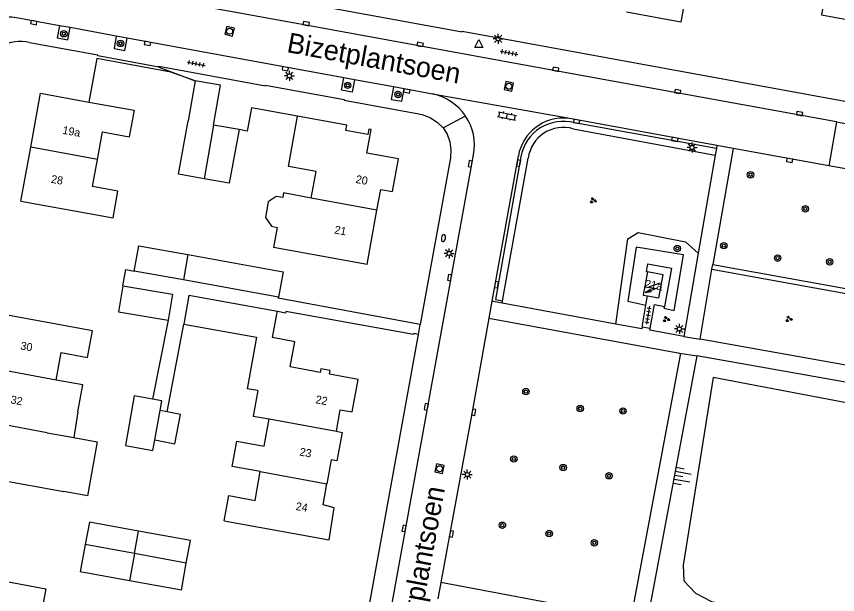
# Model space of a CAD drawing. Extents: x 132999 to 136000, y 398499 to 400501.
# Drawn here: x 133051.9 to 133154.6, y 399202.1 to 399274.4 of the extents above; entities that cross this region are included whole.
import ezdxf

# ---------------------------------------------------------------- set-up
doc = ezdxf.new("R2010")
doc.units = 0
for name, color, linetype in [('gg-afsc-erfafscheiding', 7, 'Continuous'), ('gg-afsc-hekwerk', 7, 'Continuous'), ('gg-afsc-muur', 7, 'Continuous'), ('gg-anno-huisnummerreeks BGT', 7, 'Continuous'), ('gg-anno-openbare ruimte label', 7, 'Continuous'), ('gg-bbg-bijgebouw', 7, 'Continuous'), ('gg-bbg-gedigitaliseerde bebouwing', 7, 'Continuous'), ('gg-bbg-gedigitaliseerde bijgebouw', 7, 'Continuous'), ('gg-bbg-hoofdgebouw', 7, 'Continuous'), ('gg-bbg-tussenscheiding', 7, 'Continuous'), ('gg-knt-bovenkant onderkant talud', 7, 'Continuous'), ('gg-knt-verharding', 7, 'Continuous'), ('gt-grn-groengrens', 7, 'Continuous'), ('gt-grn-weggrens', 7, 'Continuous'), ('gt-symb-boom', 7, 'Continuous'), ('gt-symb-brandkraan', 7, 'Continuous'), ('gt-symb-groenvak', 7, 'Continuous'), ('gt-symb-klinker verharding', 7, 'Continuous'), ('gt-symb-kolk', 7, 'Continuous'), ('gt-symb-lichtmast', 7, 'Continuous'), ('gt-symb-rioolschacht', 7, 'Continuous'), ('gt-symb-talud symbool', 7, 'Continuous'), ('gt-symb-tegel verharding', 7, 'Continuous'), ('gt-symb-trafo symbool', 7, 'Continuous'), ('gt-symb-waterafsluiter', 7, 'Continuous')]:
    doc.layers.add(name, color=color, linetype=linetype)

# ---------------------------------------------------------------- blocks, each defined once
blk = doc.blocks.new('gt0-HSP')
at = {"layer": 'gt-symb-trafo symbool'}
for points in [[(0.77, 0.75), (-0.53, 0), (0.47, 0), (-0.83, -0.75)], [(-0.22, -0.24), (-0.83, -0.75), (-0.08, -0.48)]]:
    blk.add_lwpolyline(points, dxfattribs=at)
blk = doc.blocks.new('gt0-KOLK')
at = {"layer": 'gt-symb-kolk'}
blk.add_lwpolyline([(0, 0), (0.37, 0), (0.37, 0.4), (-0.38, 0.4), (-0.38, 0), (0, 0)], dxfattribs=at)
blk = doc.blocks.new('gt0-LMAST')
at = {"layer": 'gt-symb-lichtmast'}
for p, q in [((-0.18, 0.17), (-0.45, 0.44)), ((-0.01, 0.25), (-0.01, 0.62)), ((0.17, 0.17), (0.44, 0.44)), ((-0.26, 0), (-0.63, 0)), ((-0.18, -0.18), (-0.45, -0.45)), ((-0.01, -0.25), (-0.01, -0.63)), ((0.44, -0.45), (0.17, -0.18)), ((0.24, 0), (0.62, 0))]:
    blk.add_line(p, q, dxfattribs=at)
blk.add_circle((-0.01, 0), 0.25, dxfattribs=at)
blk = doc.blocks.new('gt0-GRVAK')
at = {"layer": 'gt-symb-groenvak'}
for p, q in [((-0.11, 0.19), (-0.23, 0.24)), ((-0.18, 0.15), (0.09, 0.15)), ((-0.09, 0.21), (-0.16, 0.32)), ((-0.05, 0.21), (-0.05, 0.39)), ((0, 0.21), (0.06, 0.32)), ((0.01, 0.19), (0.13, 0.24)), ((0.26, -0.05), (0.2, 0.06)), ((0.3, -0.05), (0.3, 0.13)), ((0.35, -0.05), (0.41, 0.06)), ((-0.24, -0.23), (-0.36, -0.18)), ((-0.32, -0.26), (-0.05, -0.26)), ((-0.23, -0.21), (-0.29, -0.09)), ((-0.18, -0.2), (-0.18, -0.02)), ((-0.14, -0.21), (-0.07, -0.09)), ((-0.12, -0.23), (0, -0.18)), ((0.24, -0.07), (0.12, -0.02)), ((0.17, -0.11), (0.44, -0.11)), ((0.37, -0.07), (0.49, -0.02))]:
    blk.add_line(p, q, dxfattribs=at)
blk = doc.blocks.new('gt0-TEG1')
at = {"layer": 'gt-symb-tegel verharding'}
for p, q in [((-1.12, 0), (1.12, 0)), ((-0.9, -0.25), (-0.9, 0.25)), ((-0.45, -0.25), (-0.45, 0.25)), ((0, -0.25), (0, 0.25)), ((0.45, -0.25), (0.45, 0.25)), ((0.9, -0.25), (0.9, 0.25))]:
    blk.add_line(p, q, dxfattribs=at)
blk = doc.blocks.new('gt0-BOOM')
at = {"layer": 'gt-symb-boom'}
for radius in [0.4, 0.2]:
    blk.add_circle((0, 0), radius, dxfattribs=at)
blk = doc.blocks.new('gt0-TALUD_1')
at = {"layer": 'gt-symb-talud symbool'}
for p, q in [((-1, -1), (-1, 0)), ((-0.5, -2), (-0.5, 0)), ((0, -1), (0, 0)), ((0.5, -2), (0.5, 0)), ((1, -1), (1, 0))]:
    blk.add_line(p, q, dxfattribs=at)
blk = doc.blocks.new('gt0-RS')
at = {"layer": 'gt-symb-rioolschacht'}
blk.add_lwpolyline([(-0.5, -0.5), (0.5, -0.5), (0.5, 0.5), (-0.5, 0.5)], close=True, dxfattribs=at)
blk.add_circle((0, 0), 0.375, dxfattribs=at)
blk = doc.blocks.new('gt0-WAFSL')
at = {"layer": 'gt-symb-waterafsluiter'}
for p, q in [((-0.5, -0.33), (0, 0.67)), ((0, 0.67), (0.5, -0.33)), ((0.5, -0.33), (-0.5, -0.33))]:
    blk.add_line(p, q, dxfattribs=at)
blk = doc.blocks.new('gt0-KL1')
at = {"layer": 'gt-symb-klinker verharding'}
for p, q in [((-1.15, 0.3), (1.15, 0.3)), ((-1, -0.3), (-1, 0.3)), ((-0.5, 0.3), (-0.5, 0.45)), ((0, -0.3), (0, 0.3)), ((0.5, 0.3), (0.5, 0.45)), ((1, -0.3), (1, 0.3)), ((-1.15, -0.3), (1.15, -0.3)), ((-0.5, -0.45), (-0.5, -0.3)), ((0.5, -0.45), (0.5, -0.3))]:
    blk.add_line(p, q, dxfattribs=at)
blk = doc.blocks.new('gt0-BR')
at = {"layer": 'gt-symb-brandkraan'}
for centre, radius, start, end in [((-0.24, 0), 0.206, 107.5669, 252.4331), ((0.6, -2.66), 3, 106.892, 107.5669), ((0, -0.69), 0.938, 73.108, 106.892), ((-0.6, -2.66), 3, 72.4331, 73.108), ((0.24, 0), 0.206, 287.567, 72.4331), ((0.6, 2.66), 3, 252.4331, 253.108), ((0, 0.69), 0.938, 253.108, 286.8921), ((-0.6, 2.66), 3, 286.8921, 287.567)]:
    blk.add_arc(centre, radius, start, end, dxfattribs=at)

msp = doc.modelspace()

# ---------------------------------------------------------------- linework, layer by layer
at = {"layer": 'gg-afsc-erfafscheiding'}
for q in [(133062.11, 399269.47), (133074.27, 399266.35)]:
    msp.add_line((133069.71, 399268.07), q, dxfattribs=at)
for points in [[(133074.27, 399266.35), (133071.22, 399267.44), (133061.98, 399269.12), (133060.99, 399263.69)], [(133065.23, 399240.71), (133065.6, 399242.74), (133066.66, 399242.55)]]:
    msp.add_lwpolyline(points, dxfattribs=at)
at = {"layer": 'gg-afsc-hekwerk'}
for p, q in [((133070.88, 399236.4), (133068.94, 399226.54)), ((133070.79, 399224.94), (133072.84, 399235.92))]:
    msp.add_line(p, q, dxfattribs=at)
at = {"layer": 'gg-afsc-muur'}
msp.add_line((133087.07, 399261.94), (133081.29, 399262.99), dxfattribs=at)
msp.add_lwpolyline([(133081.29, 399262.99), (133080.77, 399260.05), (133079.76, 399260.24)], dxfattribs=at)
at = {"layer": 'gg-bbg-bijgebouw'}
for p, q in [((133074.27, 399266.35), (133073.4, 399261.36)), ((133079.76, 399260.24), (133076.58, 399260.8)), ((133072.8, 399241.44), (133066.66, 399242.55)), ((133084.67, 399239.3), (133072.8, 399241.44)), ((133073.16, 399206.02), (133073.68, 399208.86)), ((133072.55, 399202.65), (133073.16, 399206.02))]:
    msp.add_line(p, q, dxfattribs=at)
for points in [[(133076.58, 399260.8), (133077.45, 399265.79), (133074.27, 399266.35)], [(133066.66, 399242.55), (133067.23, 399245.72), (133073.36, 399244.61)], [(133073.36, 399244.61), (133085.26, 399242.46), (133084.67, 399239.3)]]:
    msp.add_lwpolyline(points, dxfattribs=at)
at = {"layer": 'gg-bbg-gedigitaliseerde bebouwing'}
for p, q in [((133095.75, 399243.37), (133084.05, 399245.49)), ((133082.11, 399227.6), (133080.78, 399227.84)), ((133059.61, 399224.94), (133059.09, 399221.74)), ((133046.23, 399217.1), (133057.85, 399214.98)), ((133077.89, 399211.33), (133078.46, 399214.47))]:
    msp.add_line(p, q, dxfattribs=at)
for points in [[(133088.77, 399251.68), (133089.38, 399255.02), (133085.95, 399255.64), (133087.07, 399261.94)], [(133062.07, 399256.52), (133062.7, 399259.97), (133066.03, 399259.36)], [(133052.49, 399251.29), (133064.01, 399249.2), (133064.62, 399252.54), (133061.45, 399253.12), (133062.07, 399256.52)], [(133088.77, 399251.68), (133085.32, 399252.32), (133085.22, 399251.75), (133084.4, 399251.9), (133083.4, 399251.21), (133083.04, 399249.26), (133083.8, 399248.15), (133084.52, 399248.02), (133084.05, 399245.49)], [(133056.9, 399228.92), (133057.53, 399232.36), (133060.83, 399231.76), (133061.43, 399235.08), (133049.9, 399237.19)], [(133059.61, 399224.94), (133060.23, 399228.32), (133056.9, 399228.92)], [(133082.11, 399227.6), (133081.53, 399224.42), (133083.52, 399224.06)], [(133082.41, 399217.48), (133078.89, 399218.12), (133079.47, 399221.29), (133082.91, 399220.67), (133083.52, 399224.06)], [(133059.09, 399221.74), (133062.04, 399221.2), (133060.8, 399214.44), (133057.85, 399214.98)], [(133078.46, 399214.47), (133081.75, 399213.87), (133082.41, 399217.48)], [(133044.04, 399204.97), (133055.61, 399202.82), (133055.03, 399199.66), (133051.64, 399200.29), (133050.97, 399196.69)]]:
    msp.add_lwpolyline(points, dxfattribs=at)
at = {"layer": 'gg-bbg-gedigitaliseerde bijgebouw'}
for p, q in [((133070.79, 399224.94), (133069.88, 399225.12)), ((133061.05, 399211.16), (133060.54, 399208.36)), ((133067.19, 399210.04), (133061.05, 399211.16)), ((133073.68, 399208.86), (133067.19, 399210.04)), ((133060.54, 399208.36), (133059.91, 399204.95)), ((133066.08, 399203.83), (133059.91, 399204.95)), ((133072.55, 399202.65), (133066.08, 399203.83))]:
    msp.add_line(p, q, dxfattribs=at)
for points in [[(133075.4, 399254.1), (133072.19, 399254.69), (133073.4, 399261.36)], [(133079.76, 399260.24), (133078.54, 399253.54), (133075.4, 399254.1)], [(133065.23, 399240.71), (133064.68, 399237.45), (133070.88, 399236.4)], [(133065.23, 399240.71), (133071.43, 399239.66), (133070.88, 399236.4)], [(133068.94, 399226.54), (133066.65, 399226.95), (133065.55, 399220.75), (133068.99, 399220.13), (133069.22, 399221.43)], [(133069.88, 399225.12), (133070.1, 399226.33), (133068.94, 399226.54)], [(133069.22, 399221.43), (133071.73, 399220.95), (133072.45, 399224.62), (133070.79, 399224.94)]]:
    msp.add_lwpolyline(points, dxfattribs=at)
at = {"layer": 'gg-bbg-hoofdgebouw'}
for p, q in [((133052.49, 399251.29), (133053.71, 399258.04)), ((133095.75, 399243.37), (133096.99, 399250.18))]:
    msp.add_line(p, q, dxfattribs=at)
for points in [[(133138.63, 399287.27), (133137.29, 399279.92), (133136.16, 399280.12), (133134.99, 399273.68), (133128.17, 399274.92)], [(133152.61, 399281.24), (133153.71, 399281.03), (133152.54, 399274.59), (133159.33, 399273.35)], [(133053.71, 399258.04), (133054.94, 399264.79), (133060.99, 399263.69)], [(133060.99, 399263.69), (133066.64, 399262.66), (133066.03, 399259.36)], [(133096.99, 399250.18), (133097.46, 399252.77), (133098.94, 399252.5), (133099.68, 399256.59), (133095.74, 399257.31), (133096.28, 399260.26), (133095.98, 399260.31), (133095.86, 399259.64), (133093.11, 399260.15), (133093.23, 399260.82), (133087.07, 399261.94)], [(133130.79, 399242.46), (133130.25, 399239.56), (133130.81, 399239.46)], [(133130.81, 399239.46), (133132.22, 399239.2), (133132.76, 399242.1), (133130.79, 399242.46)], [(133084.55, 399237.49), (133073.49, 399239.48), (133072.84, 399235.92)], [(133091.95, 399222.52), (133092.41, 399225.21), (133093.91, 399224.93), (133094.65, 399229.01), (133091.07, 399229.68), (133091.15, 399230.12), (133089.97, 399230.32), (133089.89, 399229.89), (133086.15, 399230.56), (133086.71, 399233.71), (133083.94, 399234.23), (133084.48, 399237.16), (133084.55, 399237.49)], [(133072.84, 399235.92), (133081.95, 399234.27), (133080.78, 399227.84)], [(133091.95, 399222.52), (133092.65, 399222.38), (133091.99, 399218.81), (133091.27, 399218.95), (133090.74, 399215.95)], [(133077.89, 399211.33), (133091, 399208.94), (133091.66, 399212.94), (133090.27, 399213.3), (133090.74, 399215.95)]]:
    msp.add_lwpolyline(points, dxfattribs=at)
at = {"layer": 'gg-bbg-tussenscheiding'}
for p, q in [((133076.58, 399260.8), (133075.4, 399254.1)), ((133062.07, 399256.52), (133053.71, 399258.04)), ((133096.99, 399250.18), (133088.77, 399251.68)), ((133073.36, 399244.61), (133072.8, 399241.44)), ((133056.9, 399228.92), (133048.67, 399230.43)), ((133069.22, 399221.43), (133069.88, 399225.12)), ((133055.79, 399222.34), (133047.46, 399223.86)), ((133083.52, 399224.06), (133091.95, 399222.52)), ((133055.79, 399222.34), (133059.09, 399221.74)), ((133082.41, 399217.48), (133090.74, 399215.95)), ((133066.69, 399207.22), (133067.19, 399210.04)), ((133066.69, 399207.22), (133060.54, 399208.36)), ((133066.69, 399207.22), (133066.08, 399203.83)), ((133073.16, 399206.02), (133066.69, 399207.22))]:
    msp.add_line(p, q, dxfattribs=at)
at = {"layer": 'gg-knt-bovenkant onderkant talud'}
msp.add_lwpolyline([(133135.27, 399205.76), (133135.37, 399203.83), (133136.82, 399202.29), (133138.81, 399201.24), (133182.28, 399192.88), (133185.47, 399193.76), (133188.27, 399194.28), (133190.58, 399195.56), (133192.37, 399197.58), (133193.3, 399199.94), (133195.74, 399215.02), (133194.91, 399217.16), (133193.37, 399218.63), (133191.38, 399219.27), (133139.01, 399229.25), (133135.27, 399205.76)], dxfattribs=at)
at = {"layer": 'gg-knt-verharding'}
for p, q in [((133057.3, 399273.24), (133051.93, 399274.23)), ((133058.65, 399273), (133057.3, 399273.24)), ((133064.41, 399271.95), (133058.65, 399273)), ((133065.76, 399271.7), (133064.41, 399271.95)), ((133092.84, 399266.73), (133065.76, 399271.7)), ((133094.17, 399266.49), (133092.84, 399266.73)), ((133099.06, 399265.59), (133094.17, 399266.49)), ((133100.4, 399265.34), (133099.06, 399265.59)), ((133103.94, 399264.7), (133100.4, 399265.34)), ((133139.48, 399258.26), (133120.85, 399261.66)), ((133154.44, 399261.21), (133153.47, 399255.71)), ((133154.44, 399261.21), (133158.25, 399260.52)), ((133141.52, 399257.89), (133138.96, 399243.38)), ((133139.42, 399257.89), (133139.28, 399257.07)), ((133139.48, 399258.26), (133139.42, 399257.89)), ((133141.52, 399257.89), (133139.48, 399258.26)), ((133153.47, 399255.71), (133141.52, 399257.89)), ((133114.66, 399256.95), (133111.37, 399238.78)), ((133139.28, 399257.07), (133137.15, 399244.78)), ((133157.26, 399255.03), (133153.47, 399255.71)), ((133137.15, 399244.78), (133135.36, 399234.38)), ((133138.86, 399242.79), (133138.96, 399243.38)), ((133137.38, 399234.02), (133138.86, 399242.79)), ((133130.62, 399238.29), (133130.81, 399239.46)), ((133111.37, 399238.78), (133110.98, 399236.65)), ((133112.65, 399238.55), (133111.37, 399238.78)), ((133126.87, 399235.93), (133112.65, 399238.55)), ((133130.15, 399235.54), (133130.62, 399238.29)), ((133110.98, 399236.65), (133134.83, 399232.3)), ((133131.14, 399235.37), (133130.15, 399235.54)), ((133092.58, 399181.75), (133102.17, 399234.62)), ((133156.78, 399230.58), (133137.38, 399234.02)), ((133136.97, 399231.94), (133130.77, 399198.78)), ((133201.02, 399220.62), (133136.97, 399231.94)), ((133104.99, 399203.62), (133104.62, 399201.56)), ((133128.73, 399199.14), (133104.99, 399203.62))]:
    msp.add_line(p, q, dxfattribs=at)
for points in [[(133053.72, 399282.34), (133107.64, 399272.47), (133107.65, 399272.56), (133158.67, 399263.21), (133171.82, 399260.81), (133171.83, 399260.87), (133223.78, 399251.4), (133224.87, 399251.31), (133226.08, 399251.41), (133227.11, 399251.64), (133227.7, 399251.79), (133228.27, 399252.04), (133229.17, 399252.9), (133229.9, 399253.84), (133231.18, 399255.89), (133231.92, 399257.49)], [(133154.44, 399261.21), (133119.3, 399267.6), (133088.11, 399273.31), (133054.73, 399279.4), (133053.54, 399279.6)], [(133057.3, 399273.24), (133057.02, 399271.72), (133058.37, 399271.47), (133058.65, 399273)], [(133062.11, 399269.47), (133062.12, 399269.57), (133053.58, 399271.12)], [(133064.41, 399271.95), (133064.13, 399270.4), (133065.47, 399270.16), (133065.76, 399271.7)], [(133069.71, 399268.07), (133069.72, 399268.17), (133083.04, 399265.73), (133083.05, 399265.81), (133092.9, 399264), (133092.89, 399263.92), (133102.24, 399262.2), (133102.76, 399262.08), (133103.69, 399261.71), (133104.53, 399261.16), (133105.26, 399260.48)], [(133094.17, 399266.49), (133093.89, 399264.95), (133092.56, 399265.2), (133092.84, 399266.73)], [(133099.06, 399265.59), (133098.77, 399264.03), (133100.12, 399263.79), (133100.4, 399265.34)], [(133105.26, 399260.48), (133105.78, 399259.67), (133106.09, 399258.71), (133106.21, 399257.72), (133106.17, 399256.7), (133102.4, 399235.89)], [(133094.94, 399179.18), (133108.84, 399255.93), (133109.07, 399257.1)], [(133130.79, 399242.46), (133130.69, 399242.48), (133130.87, 399243.46), (133133.82, 399242.92), (133132.94, 399238.13), (133132.92, 399238.14)], [(133102.4, 399235.89), (133084.65, 399239.15), (133084.67, 399239.3)], [(133131.14, 399235.37), (133131.68, 399238.39), (133132.92, 399238.14)], [(133102.17, 399234.62), (133101.59, 399234.73), (133101.57, 399234.63), (133085.6, 399237.5), (133085.56, 399237.31), (133084.55, 399237.49)], [(133110.98, 399236.65), (133108.88, 399224.93), (133104.99, 399203.62)], [(133130.15, 399235.54), (133130.11, 399235.34), (133126.87, 399235.93)], [(133135.36, 399234.38), (133131.11, 399235.15), (133131.14, 399235.37)], [(133134.83, 399232.3), (133134.9, 399232.04), (133128.73, 399199.14)]]:
    msp.add_lwpolyline(points, dxfattribs=at)
for centre, radius, start, end in [((133050.86, 399268.21), 6.11, 79.9357, 123.7588), ((133052.39, 399266), 5.26, 76.9521, 117.8394), ((133102.65, 399258.3), 6.53, 33.9946, 78.5675), ((133102.65, 399258.29), 6.53, 349.4296, 34.0116), ((133120.3, 399255.97), 5.72, 84.4479, 170.0991)]:
    msp.add_arc(centre, radius, start, end, dxfattribs=at)
at = {"layer": 'gt-grn-groengrens'}
for p, q in [((133139.42, 399257.89), (133121.67, 399261.09)), ((133121.52, 399260.34), (133139.28, 399257.07)), ((133112.7, 399238.82), (133115.9, 399256.68)), ((133112.65, 399238.55), (133112.7, 399238.82))]:
    msp.add_line(p, q, dxfattribs=at)
for points in [[(133114.98, 399256.86), (133111.79, 399238.98), (133112.7, 399238.82)], [(133126.87, 399235.93), (133128.36, 399246.59), (133129.66, 399247.37), (133135.56, 399246.23), (133137.15, 399244.78)], [(133132.92, 399238.14), (133132.87, 399237.9), (133134.16, 399237.63), (133135.3, 399244.59), (133129.4, 399245.54), (133128.37, 399238.8), (133130.62, 399238.29)], [(133138.96, 399243.38), (133159.07, 399239.75), (133157.37, 399230.48)], [(133138.86, 399242.79), (133158.37, 399239.26), (133156.78, 399230.58)]]:
    msp.add_lwpolyline(points, dxfattribs=at)
for centre, radius, start, end in [((133120.25, 399255.93), 5.35, 74.5604, 170.0392), ((133120.28, 399256.1), 4.42, 73.7356, 172.423)]:
    msp.add_arc(centre, radius, start, end, dxfattribs=at)
at = {"layer": 'gt-grn-weggrens'}
for p, q in [((133120.85, 399261.66), (133103.94, 399264.7)), ((133105.26, 399260.48), (133108.06, 399261.95)), ((133102.17, 399234.62), (133102.4, 399235.89)), ((133135.36, 399234.38), (133137.38, 399234.02)), ((133134.83, 399232.3), (133136.97, 399231.94))]:
    msp.add_line(p, q, dxfattribs=at)

# ---------------------------------------------------------------- block references
at = {"layer": 'gt-symb-boom'}
for p in [(133057.85, 399272.23), (133064.94, 399271.02), (133093.33, 399265.79), (133099.62, 399264.64), (133143.68, 399254.6), (133150.54, 399250.34), (133134.53, 399245.38), (133140.35, 399245.73), (133147.08, 399244.18), (133153.58, 399243.71), (133115.61, 399227.48), (133122.4, 399225.36), (133127.74, 399225.05), (133114.1, 399219.05), (133120.27, 399217.98), (133125.99, 399216.95), (133112.67, 399210.77), (133118.52, 399209.72), (133124.16, 399208.57)]:
    msp.add_blockref('gt0-BOOM', p, dxfattribs=at)
at = {"layer": 'gt-symb-brandkraan', "rotation": 79.2851625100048}
msp.add_blockref('gt0-BR', (133105.3, 399246.68), dxfattribs=at)
at = {"layer": 'gt-symb-groenvak'}
for p in [(133124, 399251.37), (133133.14, 399236.53), (133148.47, 399236.55)]:
    msp.add_blockref('gt0-GRVAK', p, dxfattribs=at)
at = {"layer": 'gt-symb-klinker verharding', "rotation": -11.714525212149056}
msp.add_blockref('gt0-KL1', (133113.25, 399261.95), dxfattribs=at)
at = {"layer": 'gt-symb-kolk'}
for p, rotation in [((133054.12, 399273.83), 169.6554575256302), ((133088.11, 399273.31), -10.328665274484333), ((133068.34, 399271.23), 169.5811121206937), ((133102.36, 399270.7), -10.403013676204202), ((133085.57, 399268.06), 169.6222545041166), ((133119.3, 399267.6), -10.369807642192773), ((133100.76, 399265.28), 169.61431705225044), ((133134.55, 399264.82), -10.3207260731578), ((133149.79, 399262.04), -10.320726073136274), ((133121.98, 399261.46), 169.66339592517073), ((133134.25, 399259.22), 169.64606927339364), ((133108.84, 399255.93), 79.73629769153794), ((133114.5, 399256.09), -100.5502539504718), ((133148.6, 399256.6), 169.72835675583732), ((133106.26, 399241.7), 79.76949891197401), ((133111.74, 399240.88), -100.26370230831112), ((133103.35, 399225.55), 79.67927392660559), ((133108.88, 399224.93), -100.19730242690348), ((133100.58, 399210.34), 79.77744077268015), ((133106.1, 399209.71), -100.33660407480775)]:
    msp.add_blockref('gt0-KOLK', p, dxfattribs=dict(at, rotation=rotation))
at = {"layer": 'gt-symb-lichtmast'}
for p in [(133112.15, 399271.6), (133086.05, 399266.97), (133136.38, 399258.01), (133106.02, 399244.77), (133134.8, 399235.32), (133108.29, 399217.1)]:
    msp.add_blockref('gt0-LMAST', p, dxfattribs=at)
at = {"layer": 'gt-symb-rioolschacht'}
for p, rotation in [((133078.58, 399272.55), -14.061688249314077), ((133113.48, 399265.66), -101.75940122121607), ((133104.81, 399217.84), -102.1392846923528)]:
    msp.add_blockref('gt0-RS', p, dxfattribs=dict(at, rotation=rotation))
at = {"layer": 'gt-symb-talud symbool', "xscale": 0.999792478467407, "yscale": 0.9997924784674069, "rotation": 79.80279442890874}
msp.add_blockref('gt0-TALUD_1', (133134.22, 399216.99), dxfattribs=at)
at = {"layer": 'gt-symb-tegel verharding'}
for p, rotation in [((133113.52, 399269.85), -10.781616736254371), ((133074.41, 399268.49), -10.781616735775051), ((133130.88, 399237.04), -99.26452398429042)]:
    msp.add_blockref('gt0-TEG1', p, dxfattribs=dict(at, rotation=rotation))
at = {"layer": 'gt-symb-trafo symbool', "rotation": -10.366322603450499}
msp.add_blockref('gt0-HSP', (133131.46, 399240.45), dxfattribs=at)
at = {"layer": 'gt-symb-waterafsluiter'}
msp.add_blockref('gt0-WAFSL', (133109.74, 399270.83), dxfattribs=at)

# ---------------------------------------------------------------- texts
at = {"layer": 'gg-anno-huisnummerreeks BGT'}
for s, rotation, p in [('19a', 349.7, (133057.63, 399259.73)), ('28', 349.7, (133056.19, 399253.61)), ('20', 349.7, (133094.28, 399253.59)), ('21', 349.7, (133091.61, 399247.27)), ('21a', 349.5, (133130.41, 399240.52)), ('30', 349.6, (133052.37, 399232.76)), ('32', 349.6, (133051.14, 399226.02)), ('22', 349.6, (133089.25, 399226.04)), ('23', 349.4, (133087.26, 399219.5)), ('24', 350.7, (133086.78, 399212.68))]:
    msp.add_text(s, height=1, rotation=rotation, dxfattribs=at).set_placement(p)
at = {"layer": 'gg-anno-openbare ruimte label'}
for rotation, p in [(349.6, (133085.62, 399269.95)), (79.5, (133101.51, 399193.82))]:
    msp.add_text('Bizetplantsoen', height=2.5, rotation=rotation, dxfattribs=at).set_placement(p)

doc.saveas('drawing.dxf')
